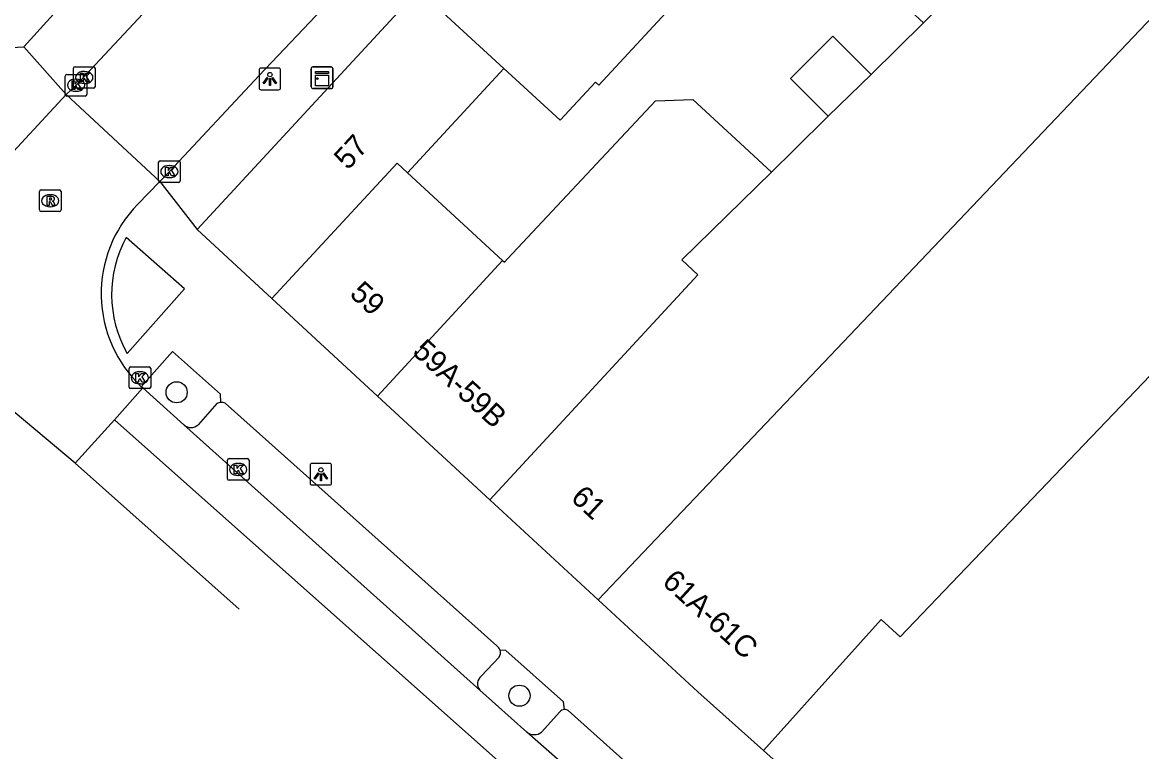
# Model space of a CAD drawing. Extents: x 161771 to 163125, y 382479 to 383177.
# Drawn here: x 162014.6 to 162066.3, y 382747.2 to 382780.9 of the extents above; entities that cross this region are included whole.
import ezdxf

# ---------------------------------------------------------------- set-up
doc = ezdxf.new("R2010")
doc.units = 0
for name, color, linetype in [('IMGEO_Boom', 7, 'Continuous'), ('IMGEO_Kast', 7, 'Continuous'), ('IMGEO_Kolk', 7, 'Continuous'), ('IMGEO_Lichtpunt', 7, 'Continuous'), ('IMGEO_Pand', 7, 'Continuous'), ('IMGEO_Pand_nummerreeks', 7, 'Continuous'), ('IMGEO_Parkeervlak_open', 7, 'Continuous'), ('IMGEO_Rijbaan_lokaal_gesloten', 7, 'Continuous'), ('IMGEO_Rijbaan_lokaal_open', 7, 'Continuous'), ('IMGEO_Rioolput', 7, 'Continuous'), ('IMGEO_Voetpad_open', 7, 'Continuous')]:
    doc.layers.add(name, color=color, linetype=linetype)

msp = doc.modelspace()

# ---------------------------------------------------------------- linework, layer by layer
at = {"layer": 'IMGEO_Boom'}
for centre in [(162021.765, 382763.84), (162037.602, 382749.814)]:
    msp.add_circle(centre, 0.489, dxfattribs=at)
at = {"layer": 'IMGEO_Kast'}
for p, q in [((162028.059, 382778.878), (162028.9, 382778.878)), ((162028.9, 382778.878), (162028.059, 382778.878)), ((162027.984, 382777.953), (162027.984, 382778.794)), ((162027.984, 382778.794), (162027.984, 382777.953)), ((162028.984, 382778.803), (162028.984, 382777.962)), ((162028.984, 382777.962), (162028.984, 382778.803)), ((162028.909, 382777.878), (162028.068, 382777.878)), ((162028.068, 382777.878), (162028.909, 382777.878))]:
    msp.add_line(p, q, dxfattribs=at)
for points in [[(162028.179, 382778.668), (162028.779, 382778.668), (162028.779, 382778.583), (162028.179, 382778.583), (162028.179, 382778.668)], [(162028.179, 382778.493), (162028.779, 382778.493), (162028.779, 382778.004), (162028.179, 382778.004), (162028.179, 382778.493)]]:
    msp.add_lwpolyline(points, dxfattribs=at)
msp.add_circle((162028.263, 382778.342), 0.0377, dxfattribs=at)
for centre, start, end in [((162028.062, 382778.8), 92.4484, 184.2845), ((162028.062, 382778.8), 92.4484, 184.2845), ((162028.906, 382778.8), 2.4484, 94.2845), ((162028.906, 382778.8), 2.4484, 94.2845), ((162028.062, 382777.956), 182.4484, 274.2845), ((162028.062, 382777.956), 182.4484, 274.2845), ((162028.906, 382777.956), 272.4484, 4.2845), ((162028.906, 382777.956), 272.4484, 4.2845)]:
    msp.add_arc(centre, 0.0779, start, end, dxfattribs=at)
at = {"layer": 'IMGEO_Kolk'}
for p, q in [((162017.075, 382778.891), (162017.927, 382778.891)), ((162016.622, 382777.608), (162016.622, 382778.46)), ((162016.697, 382778.534), (162017.549, 382778.534)), ((162017, 382777.965), (162017, 382778.817)), ((162017.488, 382778.671), (162017.513, 382778.671)), ((162017.623, 382778.46), (162017.623, 382777.608)), ((162018.001, 382778.817), (162018.001, 382777.965)), ((162017.927, 382777.891), (162017.075, 382777.891)), ((162017.11, 382778.314), (162017.135, 382778.314)), ((162017.511, 382778.111), (162017.486, 382778.111)), ((162017.549, 382777.534), (162016.697, 382777.534)), ((162017.133, 382777.754), (162017.108, 382777.754)), ((162020.931, 382773.618), (162020.931, 382774.47)), ((162021.006, 382774.544), (162021.858, 382774.544)), ((162021.419, 382774.324), (162021.444, 382774.324)), ((162021.932, 382774.47), (162021.932, 382773.618)), ((162021.442, 382773.764), (162021.417, 382773.764)), ((162021.858, 382773.544), (162021.006, 382773.544)), ((162019.568, 382764.083), (162019.568, 382764.935)), ((162019.643, 382765.009), (162020.495, 382765.009)), ((162020.569, 382764.935), (162020.569, 382764.083)), ((162020.056, 382764.789), (162020.081, 382764.789)), ((162020.495, 382764.009), (162019.643, 382764.009)), ((162020.079, 382764.229), (162020.054, 382764.229)), ((162024.186, 382760.772), (162025.038, 382760.772)), ((162024.111, 382759.846), (162024.111, 382760.698)), ((162024.599, 382760.552), (162024.624, 382760.552)), ((162025.112, 382760.698), (162025.112, 382759.846)), ((162025.038, 382759.772), (162024.186, 382759.772)), ((162024.622, 382759.992), (162024.597, 382759.992))]:
    msp.add_line(p, q, dxfattribs=at)
for points in [[(162017.075, 382778.891), (162017.927, 382778.891)], [(162016.622, 382777.608), (162016.622, 382778.46)], [(162016.697, 382778.534), (162017.549, 382778.534)], [(162017, 382777.965), (162017, 382778.817)], [(162017.321, 382778.591), (162017.444, 382778.591), (162017.444, 382778.44), (162017.574, 382778.591), (162017.738, 382778.591), (162017.592, 382778.44), (162017.745, 382778.191), (162017.593, 382778.191), (162017.508, 382778.355), (162017.444, 382778.288), (162017.444, 382778.191), (162017.321, 382778.191), (162017.321, 382778.591)], [(162017.623, 382778.46), (162017.623, 382777.608)], [(162018.001, 382778.817), (162018.001, 382777.965)], [(162016.943, 382778.234), (162017.066, 382778.234), (162017.066, 382778.083), (162017.196, 382778.234), (162017.36, 382778.234), (162017.214, 382778.083), (162017.367, 382777.834), (162017.215, 382777.834), (162017.13, 382777.998), (162017.066, 382777.931), (162017.066, 382777.834), (162016.943, 382777.834), (162016.943, 382778.234)], [(162017.927, 382777.891), (162017.075, 382777.891)], [(162017.549, 382777.534), (162016.697, 382777.534)], [(162020.931, 382773.618), (162020.931, 382774.47)], [(162021.006, 382774.544), (162021.858, 382774.544)], [(162021.252, 382774.244), (162021.375, 382774.244), (162021.375, 382774.093), (162021.505, 382774.244), (162021.669, 382774.244), (162021.523, 382774.093), (162021.676, 382773.844), (162021.524, 382773.844), (162021.439, 382774.008), (162021.375, 382773.941), (162021.375, 382773.844), (162021.252, 382773.844), (162021.252, 382774.244)], [(162021.932, 382774.47), (162021.932, 382773.618)], [(162021.858, 382773.544), (162021.006, 382773.544)], [(162019.568, 382764.083), (162019.568, 382764.935)], [(162019.643, 382765.009), (162020.495, 382765.009)], [(162020.569, 382764.935), (162020.569, 382764.083)], [(162019.889, 382764.709), (162020.012, 382764.709), (162020.012, 382764.558), (162020.142, 382764.709), (162020.306, 382764.709), (162020.16, 382764.558), (162020.313, 382764.309), (162020.161, 382764.309), (162020.076, 382764.473), (162020.012, 382764.406), (162020.012, 382764.309), (162019.889, 382764.309), (162019.889, 382764.709)], [(162020.495, 382764.009), (162019.643, 382764.009)], [(162024.186, 382760.772), (162025.038, 382760.772)], [(162024.111, 382759.846), (162024.111, 382760.698)], [(162024.432, 382760.472), (162024.555, 382760.472), (162024.555, 382760.321), (162024.685, 382760.472), (162024.849, 382760.472), (162024.703, 382760.321), (162024.856, 382760.072), (162024.704, 382760.072), (162024.619, 382760.236), (162024.555, 382760.169), (162024.555, 382760.072), (162024.432, 382760.072), (162024.432, 382760.472)], [(162025.112, 382760.698), (162025.112, 382759.846)], [(162025.038, 382759.772), (162024.186, 382759.772)]]:
    msp.add_lwpolyline(points, dxfattribs=at)
for centre, start, end in [((162017.077, 382778.815), 91.552, 178.448), ((162017.077, 382778.815), 91.552, 178.448), ((162017.925, 382778.815), 1.552, 88.448), ((162017.925, 382778.815), 1.552, 88.448), ((162016.699, 382778.458), 91.552, 178.448), ((162016.699, 382778.458), 91.552, 178.448), ((162017.547, 382778.458), 1.552, 88.448), ((162017.547, 382778.458), 1.552, 88.448), ((162017.077, 382777.967), 181.552, 268.448), ((162017.077, 382777.967), 181.552, 268.448), ((162017.925, 382777.967), 271.552, 358.448), ((162017.925, 382777.967), 271.552, 358.448), ((162016.699, 382777.61), 181.552, 268.448), ((162016.699, 382777.61), 181.552, 268.448), ((162017.547, 382777.61), 271.552, 358.448), ((162017.547, 382777.61), 271.552, 358.448), ((162021.008, 382774.468), 91.552, 178.448), ((162021.008, 382774.468), 91.552, 178.448), ((162021.856, 382774.468), 1.552, 88.448), ((162021.856, 382774.468), 1.552, 88.448), ((162021.008, 382773.62), 181.552, 268.448), ((162021.008, 382773.62), 181.552, 268.448), ((162021.856, 382773.62), 271.552, 358.448), ((162021.856, 382773.62), 271.552, 358.448), ((162019.645, 382764.933), 91.552, 178.448), ((162019.645, 382764.933), 91.552, 178.448), ((162020.493, 382764.933), 1.552, 88.448), ((162020.493, 382764.933), 1.552, 88.448), ((162019.645, 382764.085), 181.552, 268.448), ((162019.645, 382764.085), 181.552, 268.448), ((162020.493, 382764.085), 271.552, 358.448), ((162020.493, 382764.085), 271.552, 358.448), ((162024.188, 382760.696), 91.552, 178.448), ((162024.188, 382760.696), 91.552, 178.448), ((162025.036, 382760.696), 1.552, 88.448), ((162025.036, 382760.696), 1.552, 88.448), ((162024.188, 382759.848), 181.552, 268.448), ((162024.188, 382759.848), 181.552, 268.448), ((162025.036, 382759.848), 271.552, 358.448), ((162025.036, 382759.848), 271.552, 358.448)]:
    msp.add_arc(centre, 0.0765, start, end, dxfattribs=at)
for centre, major_axis, ratio, start_param, end_param in [((162017.487, 382778.391), (-0.387, 0.002), 0.722429, 4.712389, 7.853982), ((162017.512, 382778.391), (-0.39, 0.002), 0.717154, 1.570796, 4.712389), ((162017.109, 382778.034), (-0.387, 0.002), 0.722429, 4.712389, 7.853982), ((162017.134, 382778.034), (-0.39, 0.002), 0.717154, 1.570796, 4.712389), ((162021.418, 382774.044), (-0.387, 0.002), 0.722429, 4.712389, 7.853982), ((162021.443, 382774.044), (-0.39, 0.002), 0.717154, 1.570796, 4.712389), ((162020.055, 382764.509), (-0.387, 0.002), 0.722429, 4.712389, 7.853982), ((162020.08, 382764.509), (-0.39, 0.002), 0.717154, 1.570796, 4.712389), ((162024.598, 382760.272), (-0.387, 0.002), 0.722429, 4.712389, 7.853982), ((162024.623, 382760.272), (-0.39, 0.002), 0.717154, 1.570796, 4.712389)]:
    msp.add_ellipse(centre, major_axis=major_axis, ratio=ratio, start_param=start_param, end_param=end_param, dxfattribs=at)
at = {"layer": 'IMGEO_Lichtpunt'}
for p, q in [((162025.574, 382778.728), (162025.574, 382777.921)), ((162025.574, 382778.728), (162025.574, 382777.921)), ((162026.476, 382778.823), (162025.668, 382778.823)), ((162026.476, 382778.823), (162025.668, 382778.823)), ((162026.57, 382777.921), (162026.57, 382778.728)), ((162026.57, 382777.921), (162026.57, 382778.728)), ((162025.668, 382777.827), (162026.476, 382777.827)), ((162025.668, 382777.827), (162026.476, 382777.827)), ((162027.931, 382760.456), (162027.931, 382759.649)), ((162027.931, 382760.456), (162027.931, 382759.649)), ((162028.833, 382760.551), (162028.025, 382760.551)), ((162028.833, 382760.551), (162028.025, 382760.551)), ((162028.927, 382759.649), (162028.927, 382760.456)), ((162028.927, 382759.649), (162028.927, 382760.456)), ((162028.025, 382759.555), (162028.833, 382759.555)), ((162028.025, 382759.555), (162028.833, 382759.555))]:
    msp.add_line(p, q, dxfattribs=at)
for points in [[(162025.948, 382778.392), (162025.987, 382778.364), (162025.799, 382778.102), (162025.761, 382778.129), (162025.948, 382778.392)], [(162026.05, 382778.344), (162026.097, 382778.344), (162026.097, 382778.022), (162026.05, 382778.022), (162026.05, 382778.344)], [(162026.16, 382778.364), (162026.198, 382778.391), (162026.385, 382778.129), (162026.346, 382778.101), (162026.16, 382778.364)], [(162028.305, 382760.12), (162028.344, 382760.092), (162028.156, 382759.83), (162028.118, 382759.857), (162028.305, 382760.12)], [(162028.407, 382760.072), (162028.454, 382760.072), (162028.454, 382759.75), (162028.407, 382759.75), (162028.407, 382760.072)], [(162028.517, 382760.092), (162028.555, 382760.119), (162028.742, 382759.857), (162028.703, 382759.829), (162028.517, 382760.092)]]:
    msp.add_lwpolyline(points, dxfattribs=at)
for centre in [(162026.073, 382778.526), (162028.43, 382760.254)]:
    msp.add_circle(centre, 0.0994, dxfattribs=at)
for centre, start, end in [((162025.668, 382778.728), 90, 180), ((162025.668, 382778.728), 90, 180), ((162026.476, 382778.728), 0, 90), ((162026.476, 382778.728), 0, 90), ((162025.668, 382777.921), 180, 270), ((162025.668, 382777.921), 180, 270), ((162026.476, 382777.921), 270, 0), ((162026.476, 382777.921), 270, 360), ((162028.025, 382760.456), 90, 180), ((162028.025, 382760.456), 90, 180), ((162028.833, 382760.456), 0, 90), ((162028.833, 382760.456), 0, 90), ((162028.025, 382759.649), 180, 270), ((162028.025, 382759.649), 180, 270), ((162028.833, 382759.649), 270, 0), ((162028.833, 382759.649), 270, 360)]:
    msp.add_arc(centre, 0.0946, start, end, dxfattribs=at)
at = {"layer": 'IMGEO_Pand'}
for points in [[(162041.234, 382754.251), (162076.682, 382791.573)], [(162065.345, 382789.825), (162056.273, 382780.922)], [(162056.273, 382780.922), (162053.978, 382783.039), (162053.372, 382783.599), (162049.612, 382787.069)], [(162020.641, 382786.362), (162014.703, 382779.815)], [(162085.084, 382783.819), (162055.186, 382752.54), (162054.305, 382753.331), (162051.315, 382750), (162048.871, 382747.277)], [(162008.994, 382783.177), (162012.95, 382779.713), (162014.703, 382779.815)], [(162045.541, 382782.658), (162041.272, 382778.032), (162041.112, 382778.18), (162039.481, 382776.414), (162036.886, 382778.809)], [(162022.711, 382771.363), (162032.943, 382782.45)], [(162032.943, 382782.45), (162036.886, 382778.809)], [(162056.273, 382780.922), (162053.843, 382778.537)], [(162053.843, 382778.537), (162052.075, 382780.302), (162050.121, 382778.345), (162051.869, 382776.599)], [(162036.886, 382778.809), (162032.434, 382773.985)], [(162051.869, 382776.599), (162053.843, 382778.537)], [(162036.827, 382769.931), (162036.907, 382769.857), (162037.06, 382770.023), (162043.885, 382777.305), (162045.61, 382777.374), (162047.796, 382775.356), (162049.242, 382774.021)], [(162051.869, 382776.599), (162050.306, 382775.065), (162049.242, 382774.021)], [(162032.434, 382773.985), (162031.95, 382774.432), (162026.169, 382768.169)], [(162032.434, 382773.985), (162036.827, 382769.931)], [(162049.242, 382774.021), (162045.101, 382769.956), (162045.846, 382769.268), (162036.24, 382758.865)], [(162022.711, 382771.363), (162026.169, 382768.169)], [(162031.045, 382763.664), (162036.827, 382769.931)], [(162026.169, 382768.169), (162031.045, 382763.664)], [(162031.045, 382763.664), (162036.24, 382758.865)], [(162036.24, 382758.865), (162041.234, 382754.251)], [(162041.234, 382754.251), (162045.836, 382750), (162048.871, 382747.277)], [(162048.871, 382747.277), (162058.659, 382738.492)]]:
    msp.add_lwpolyline(points, dxfattribs=at)
at = {"layer": 'IMGEO_Parkeervlak_open'}
for points in [[(162023.622, 382763.32), (162022.756, 382762.342)], [(162035.838, 382750.718), (162036.664, 382751.593)], [(162039.465, 382749.063), (162038.628, 382748.125)]]:
    msp.add_lwpolyline(points, dxfattribs=at)
for centre, radius, start, end in [((162023.832, 382762.929), 0.444, 93.4995, 118.2258), ((162022.426, 382762.69), 0.48, 228.3868, 313.5552), ((162036.336, 382751.8), 0.388, 327.6908, 18.016), ((162036.105, 382750.37), 0.439, 127.4852, 221.6257), ((162039.701, 382748.869), 0.305, 92.5588, 140.5713), ((162038.292, 382748.577), 0.563, 232.3721, 306.6153)]:
    msp.add_arc(centre, radius, start, end, dxfattribs=at)
at = {"layer": 'IMGEO_Rijbaan_lokaal_gesloten'}
for points in [[(162017.082, 382760.558), (162000.068, 382774.83)], [(162018.892, 382762.567), (162020.207, 382764.053)], [(162022.107, 382762.331), (162020.207, 382764.053)], [(162051.295, 382733.653), (162040.771, 382743.106), (162021.402, 382760.333), (162018.892, 382762.567)], [(162035.777, 382750.078), (162022.107, 382762.331)], [(162017.082, 382760.558), (162024.654, 382753.809)], [(162037.949, 382748.131), (162035.777, 382750.078)], [(162051.793, 382735.738), (162040.256, 382746.1), (162037.949, 382748.131)]]:
    msp.add_lwpolyline(points, dxfattribs=at)
at = {"layer": 'IMGEO_Rijbaan_lokaal_open'}
for points in [[(162016.666, 382777.602), (162017.123, 382778.034), (162025.06, 382786.542), (162026.538, 382788.136)], [(162031.126, 382784.345), (162025.583, 382778.478), (162021.432, 382774.044), (162020.985, 382773.585)], [(162013.278, 382773.96), (162016.666, 382777.602)], [(162020.985, 382773.585), (162016.666, 382777.602)], [(162019.961, 382772.521), (162020.985, 382773.585)], [(162020.207, 382764.053), (162020.133, 382764.099)], [(162018.892, 382762.567), (162017.082, 382760.558)]]:
    msp.add_lwpolyline(points, dxfattribs=at)
msp.add_arc((162024.184, 382768.394), 5.904, 135.6604, 226.6796, dxfattribs=at)
at = {"layer": 'IMGEO_Rioolput'}
for p, q in [((162015.502, 382773.195), (162016.354, 382773.195)), ((162015.427, 382772.269), (162015.427, 382773.121)), ((162015.915, 382772.975), (162015.94, 382772.975)), ((162016.428, 382773.121), (162016.428, 382772.269)), ((162016.354, 382772.195), (162015.502, 382772.195)), ((162015.938, 382772.415), (162015.913, 382772.415))]:
    msp.add_line(p, q, dxfattribs=at)
for points in [[(162015.502, 382773.195), (162016.354, 382773.195)], [(162015.427, 382772.269), (162015.427, 382773.121)], [(162016.016, 382772.893), (162015.764, 382772.895), (162015.764, 382772.495)], [(162015.764, 382772.495), (162015.888, 382772.495), (162015.888, 382772.657), (162015.899, 382772.657)], [(162015.942, 382772.814), (162015.888, 382772.814), (162015.888, 382772.733)], [(162015.888, 382772.733), (162015.94, 382772.733)], [(162016.428, 382773.121), (162016.428, 382772.269)], [(162016.354, 382772.195), (162015.502, 382772.195)], [(162015.946, 382772.628), (162016.017, 382772.495), (162016.157, 382772.495), (162016.092, 382772.621)]]:
    msp.add_lwpolyline(points, dxfattribs=at)
for centre, radius, start, end in [((162015.504, 382773.119), 0.0765, 91.552, 178.448), ((162015.504, 382773.119), 0.0765, 91.552, 178.448), ((162016.352, 382773.119), 0.0765, 1.552, 88.448), ((162016.352, 382773.119), 0.0765, 1.552, 88.448), ((162015.898, 382772.604), 0.0533, 26.0293, 88.6989), ((162015.924, 382772.922), 0.19, 274.7715, 282.9687), ((162015.948, 382772.718), 0.0964, 77.0061, 93.1865), ((162015.962, 382772.775), 0.0378, 276.6634, 79.6772), ((162016.015, 382772.783), 0.109, 350.3612, 89.416), ((162016.013, 382772.783), 0.112, 277.5842, 350.9817), ((162015.997, 382772.568), 0.108, 29.5134, 73.7905), ((162015.504, 382772.271), 0.0765, 181.552, 268.448), ((162015.504, 382772.271), 0.0765, 181.552, 268.448), ((162016.352, 382772.271), 0.0765, 271.552, 358.448), ((162016.352, 382772.271), 0.0765, 271.552, 358.448)]:
    msp.add_arc(centre, radius, start, end, dxfattribs=at)
for centre, major_axis, ratio, start_param, end_param in [((162015.914, 382772.695), (-0.387, 0.002), 0.722429, 4.712389, 7.853982), ((162015.939, 382772.695), (-0.39, 0.002), 0.717154, 1.570796, 4.712389)]:
    msp.add_ellipse(centre, major_axis=major_axis, ratio=ratio, start_param=start_param, end_param=end_param, dxfattribs=at)
at = {"layer": 'IMGEO_Voetpad_open'}
for points in [[(162014.703, 382779.815), (162016.666, 382777.602)], [(162020.985, 382773.585), (162022.711, 382771.363)], [(162019.477, 382765.639), (162022.137, 382768.616), (162019.436, 382771.001)], [(162023.805, 382763.372), (162023.793, 382763.75), (162021.573, 382765.727), (162020.133, 382764.099)], [(162036.556, 382752.122), (162024.01, 382763.333)], [(162039.687, 382749.174), (162039.644, 382749.527), (162036.977, 382751.909), (162036.705, 382751.92)], [(162052.558, 382737.727), (162043.559, 382745.806), (162039.858, 382749.129)]]:
    msp.add_lwpolyline(points, dxfattribs=at)
for centre, radius, start, end in [((162024.303, 382768.357), 5.539, 151.4864, 209.3898), ((162023.829, 382762.939), 0.433, 65.2979, 93.1591), ((162036.328, 382751.798), 0.396, 17.947, 54.8797), ((162039.698, 382748.867), 0.308, 58.5531, 91.9598)]:
    msp.add_arc(centre, radius, start, end, dxfattribs=at)

# ---------------------------------------------------------------- texts
at = {"layer": 'IMGEO_Pand_nummerreeks'}
for s, rotation, p in [('57', 47.2966, (162029.677, 382774.075)), ('59', 317.2631, (162029.711, 382768.328)), ('59A-59B', 317.2688, (162032.608, 382765.651)), ('61', 317.2631, (162039.924, 382758.893)), ('61A-61C', 317.5981, (162044.146, 382755.004))]:
    msp.add_text(s, height=1, rotation=rotation, dxfattribs=at).set_placement(p)

doc.saveas('drawing.dxf')
